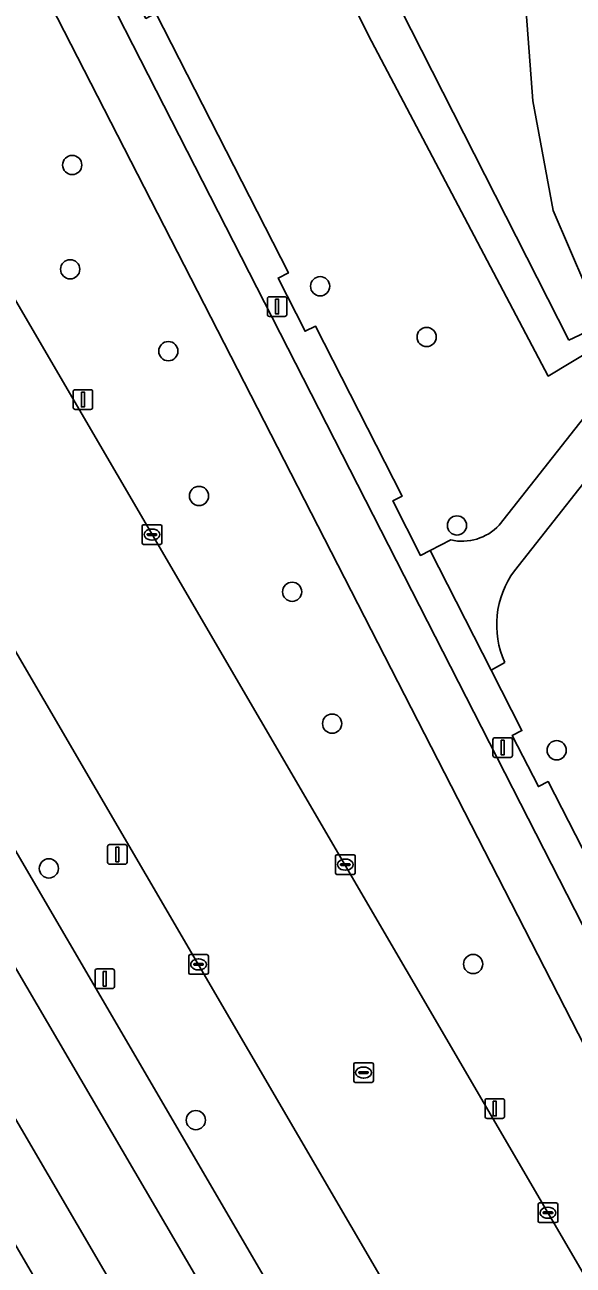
# Model space of a CAD drawing. Extents: x 159352 to 160617, y 385888 to 387323.
# Drawn here: x 159894.4 to 159922.3, y 386296.9 to 386360.1 of the extents above; entities that cross this region are included whole.
import ezdxf

# ---------------------------------------------------------------- set-up
doc = ezdxf.new("R2010")
doc.units = 0
for name, color, linetype in [('IMGEO_Berm_groen', 7, 'Continuous'), ('IMGEO_Boom', 7, 'Continuous'), ('IMGEO_Fietspad_gesloten', 7, 'Continuous'), ('IMGEO_Groenvoorziening', 7, 'Continuous'), ('IMGEO_Kolk', 7, 'Continuous'), ('IMGEO_Lichtmast', 7, 'Continuous'), ('IMGEO_Oever', 7, 'Continuous'), ('IMGEO_Rijbaan_lokaal_gesloten', 7, 'Continuous'), ('IMGEO_Rioolput', 7, 'Continuous'), ('IMGEO_Voetpad_halfverhard', 7, 'Continuous'), ('IMGEO_Voetpad_open', 7, 'Continuous'), ('IMGEO_Waterloop', 7, 'Continuous')]:
    doc.layers.add(name, color=color, linetype=linetype)

msp = doc.modelspace()

# ---------------------------------------------------------------- linework, layer by layer
at = {"layer": 'IMGEO_Berm_groen'}
for points in [[(159869.39, 386370.145), (159858.158, 386389.37), (159856.61, 386388.492), (159853.999, 386392.675), (159851.28, 386391.003), (159864.988, 386367.537), (159938.723, 386241.317), (159947.456, 386226.623), (159948.826, 386227.388), (159950.799, 386229.818)], [(159949.928, 386232.299), (159869.39, 386370.145)]]:
    msp.add_lwpolyline(points, dxfattribs=at)
for points in [[(159862.352, 386365.974), (159854.556, 386379.293), (159847.159, 386392.191), (159843.747, 386390.213), (159859.054, 386364.02), (159926.534, 386248.554), (159941.411, 386223.11), (159944.825, 386225.156), (159935.204, 386241.272), (159919.537, 386268.282)], [(159888.551, 386375.008), (159882.658, 386371.566), (159884.456, 386368.425), (159883.438, 386367.811), (159885.997, 386363.384), (159884.352, 386362.407), (159957.867, 386236.533), (159962.321, 386239.14), (159928.011, 386298.139)]]:
    msp.add_lwpolyline(points, close=True, dxfattribs=at)
at = {"layer": 'IMGEO_Boom'}
for centre in [(159896.806, 386352.925), (159896.701, 386347.618), (159909.437, 386346.753), (159914.861, 386344.171), (159901.702, 386343.45), (159903.266, 386336.081), (159916.406, 386334.579), (159908.01, 386331.203), (159910.046, 386324.492), (159921.486, 386323.136), (159895.616, 386317.123), (159917.231, 386312.255), (159903.103, 386304.313)]:
    msp.add_circle(centre, 0.489, dxfattribs=at)
at = {"layer": 'IMGEO_Fietspad_gesloten'}
for points in [[(159859.968, 386430.87), (159860.051, 386430.707), (159861.4, 386428.071), (159886.153, 386379.68), (159887.174, 386377.69), (159888.551, 386375.008), (159928.011, 386298.139), (159962.321, 386239.14), (159963.447, 386237.165), (159967.92, 386229.413)], [(159827.082, 386425.65), (159825.967, 386427.088), (159825.393, 386427.828), (159821.364, 386426.753), (159823.682, 386424.622), (159833.485, 386415.609), (159833.6, 386415.402), (159835.111, 386412.683), (159835.119, 386412.668), (159845.987, 386394.124), (159847.159, 386392.191), (159854.556, 386379.293), (159862.352, 386365.974), (159919.537, 386268.282), (159935.204, 386241.272), (159944.825, 386225.156), (159946.035, 386223.052), (159947.62, 386220.335)], [(159948.925, 386224.212), (159947.456, 386226.623), (159938.723, 386241.317), (159864.988, 386367.537), (159851.28, 386391.003), (159848.527, 386395.715), (159848.519, 386395.729), (159837.747, 386414.201), (159837.741, 386414.211), (159836.276, 386416.847)], [(159969.484, 386232.379), (159951.117, 386263.827), (159929.119, 386301.905), (159889.595, 386379.139)]]:
    msp.add_lwpolyline(points, dxfattribs=at)
at = {"layer": 'IMGEO_Groenvoorziening'}
for points in [[(159909.905, 386394.137), (159895.41, 386381.237), (159892.078, 386378.27), (159893.209, 386376.056), (159892.677, 386375.786), (159894.039, 386373.103), (159894.577, 386373.376), (159899.053, 386364.607), (159898.522, 386364.333), (159900.56, 386360.387), (159901.072, 386360.651), (159907.819, 386347.434), (159907.294, 386347.166), (159908.673, 386344.462), (159909.199, 386344.73), (159913.617, 386336.077), (159913.146, 386335.84), (159914.547, 386333.056), (159915.034, 386333.301), (159916.091, 386333.84)], [(159924.962, 386364.104), (159923.107, 386350.444), (159925.753, 386345.019), (159923.364, 386343.576), (159921.056, 386342.182), (159912.045, 386359.226), (159899.673, 386383.961), (159901.602, 386385.272), (159902.741, 386386.047)], [(159918.554, 386334.588), (159924.253, 386341.804), (159939.266, 386360.816)], [(159939.82, 386358.223), (159925.265, 386339.786), (159919.331, 386332.27)], [(159918.848, 386327.603), (159918.142, 386327.215), (159919.718, 386324.141), (159919.226, 386323.89), (159920.555, 386321.289), (159921.051, 386321.542), (159925.564, 386312.743), (159925.052, 386312.474), (159926.411, 386309.848), (159927.405, 386310.353), (159967.568, 386241.108), (159973.234, 386244.28), (159997.433, 386257.836), (159999.656, 386266.919), (160000.656, 386278.226), (159996.605, 386284.05)]]:
    msp.add_lwpolyline(points, dxfattribs=at)
msp.add_lwpolyline([(159858.278, 386308.583), (159869.124, 386288.336), (159873.288, 386281.214), (159879.815, 386271.298), (159887.302, 386260.612), (159905.576, 386277.985), (159884.135, 386314.683), (159876.401, 386327.92), (159873.998, 386325.794), (159869.966, 386321.519)], close=True, dxfattribs=at)
for centre, radius, start, end in [((159916.668, 386336.369), 2.594, 257.14744, 316.63907), ((159923.063, 386329.525), 4.633, 143.66916, 204.51353)]:
    msp.add_arc(centre, radius, start, end, dxfattribs=at)
at = {"layer": 'IMGEO_Kolk'}
for p, q in [((159900.368, 386333.691), (159900.368, 386334.543)), ((159900.443, 386334.617), (159901.295, 386334.617)), ((159901.369, 386334.543), (159901.369, 386333.691)), ((159900.627, 386334.111), (159900.627, 386334.123)), ((159901.065, 386334.074), (159900.667, 386334.074)), ((159900.67, 386334.16), (159901.068, 386334.16)), ((159900.879, 386333.837), (159900.854, 386333.837)), ((159900.856, 386334.397), (159900.881, 386334.397)), ((159901.111, 386334.123), (159901.111, 386334.111)), ((159901.295, 386333.617), (159900.443, 386333.617)), ((159910.218, 386316.891), (159910.218, 386317.743)), ((159910.293, 386317.817), (159911.145, 386317.817)), ((159910.706, 386317.597), (159910.731, 386317.597)), ((159911.219, 386317.743), (159911.219, 386316.891)), ((159911.145, 386316.817), (159910.293, 386316.817)), ((159910.477, 386317.311), (159910.477, 386317.323)), ((159910.915, 386317.274), (159910.517, 386317.274)), ((159910.52, 386317.36), (159910.918, 386317.36)), ((159910.729, 386317.037), (159910.704, 386317.037)), ((159910.961, 386317.323), (159910.961, 386317.311)), ((159902.74, 386311.808), (159902.74, 386312.66)), ((159902.815, 386312.734), (159903.667, 386312.734)), ((159903.228, 386312.514), (159903.253, 386312.514)), ((159903.741, 386312.66), (159903.741, 386311.808)), ((159903.667, 386311.734), (159902.815, 386311.734)), ((159902.999, 386312.228), (159902.999, 386312.24)), ((159903.437, 386312.191), (159903.039, 386312.191)), ((159903.042, 386312.277), (159903.44, 386312.277)), ((159903.251, 386311.954), (159903.226, 386311.954)), ((159903.483, 386312.24), (159903.483, 386312.228)), ((159920.542, 386299.17), (159920.542, 386300.022)), ((159920.617, 386300.096), (159921.469, 386300.096)), ((159921.03, 386299.876), (159921.055, 386299.876)), ((159921.543, 386300.022), (159921.543, 386299.17)), ((159921.469, 386299.096), (159920.617, 386299.096)), ((159920.801, 386299.59), (159920.801, 386299.602)), ((159921.239, 386299.553), (159920.841, 386299.553)), ((159920.844, 386299.639), (159921.242, 386299.639)), ((159921.053, 386299.316), (159921.028, 386299.316)), ((159921.285, 386299.602), (159921.285, 386299.59))]:
    msp.add_line(p, q, dxfattribs=at)
for points in [[(159900.368, 386333.691), (159900.368, 386334.543)], [(159900.443, 386334.617), (159901.295, 386334.617)], [(159901.369, 386334.543), (159901.369, 386333.691)], [(159901.295, 386333.617), (159900.443, 386333.617)], [(159910.218, 386316.891), (159910.218, 386317.743)], [(159910.293, 386317.817), (159911.145, 386317.817)], [(159911.219, 386317.743), (159911.219, 386316.891)], [(159911.145, 386316.817), (159910.293, 386316.817)], [(159902.74, 386311.808), (159902.74, 386312.66)], [(159902.815, 386312.734), (159903.667, 386312.734)], [(159903.741, 386312.66), (159903.741, 386311.808)], [(159903.667, 386311.734), (159902.815, 386311.734)], [(159920.542, 386299.17), (159920.542, 386300.022)], [(159920.617, 386300.096), (159921.469, 386300.096)], [(159921.543, 386300.022), (159921.543, 386299.17)], [(159921.469, 386299.096), (159920.617, 386299.096)]]:
    msp.add_lwpolyline(points, dxfattribs=at)
for centre, radius, start, end in [((159900.445, 386334.541), 0.0765, 91.55205, 178.44795), ((159900.445, 386334.541), 0.0765, 91.55205, 178.44795), ((159901.293, 386334.541), 0.0765, 1.55205, 88.44795), ((159901.293, 386334.541), 0.0765, 1.55205, 88.44795), ((159900.667, 386334.12), 0.0403, 85.87752, 175.75265), ((159900.664, 386334.11), 0.0366, 178.93798, 274.71019), ((159901.068, 386334.117), 0.043, 264.86636, 352.45326), ((159901.072, 386334.122), 0.0386, 1.73085, 96.63898), ((159900.445, 386333.693), 0.0765, 181.55205, 268.44795), ((159900.445, 386333.693), 0.0765, 181.55205, 268.44795), ((159901.293, 386333.693), 0.0765, 271.55205, 358.44795), ((159901.293, 386333.693), 0.0765, 271.55205, 358.44795), ((159910.295, 386317.741), 0.0765, 91.55205, 178.44795), ((159910.295, 386317.741), 0.0765, 91.55205, 178.44795), ((159911.143, 386317.741), 0.0765, 1.55205, 88.44795), ((159911.143, 386317.741), 0.0765, 1.55205, 88.44795), ((159910.295, 386316.893), 0.0765, 181.55205, 268.44795), ((159910.295, 386316.893), 0.0765, 181.55205, 268.44795), ((159910.517, 386317.32), 0.0403, 85.87752, 175.75265), ((159910.514, 386317.31), 0.0366, 178.93798, 274.71019), ((159910.918, 386317.317), 0.043, 264.86636, 352.45326), ((159910.922, 386317.322), 0.0386, 1.73085, 96.63898), ((159911.143, 386316.893), 0.0765, 271.55205, 358.44795), ((159911.143, 386316.893), 0.0765, 271.55205, 358.44795), ((159902.817, 386312.658), 0.0765, 91.55205, 178.44795), ((159902.817, 386312.658), 0.0765, 91.55205, 178.44795), ((159903.665, 386312.658), 0.0765, 1.55205, 88.44795), ((159903.665, 386312.658), 0.0765, 1.55205, 88.44795), ((159902.817, 386311.81), 0.0765, 181.55205, 268.44795), ((159902.817, 386311.81), 0.0765, 181.55205, 268.44795), ((159903.039, 386312.237), 0.0403, 85.87752, 175.75265), ((159903.036, 386312.227), 0.0366, 178.93798, 274.71019), ((159903.44, 386312.234), 0.043, 264.86636, 352.45326), ((159903.444, 386312.239), 0.0386, 1.73085, 96.63898), ((159903.665, 386311.81), 0.0765, 271.55205, 358.44795), ((159903.665, 386311.81), 0.0765, 271.55205, 358.44795), ((159920.619, 386300.02), 0.0765, 91.55205, 178.44795), ((159920.619, 386300.02), 0.0765, 91.55205, 178.44795), ((159921.467, 386300.02), 0.0765, 1.55205, 88.44795), ((159921.467, 386300.02), 0.0765, 1.55205, 88.44795), ((159920.619, 386299.172), 0.0765, 181.55205, 268.44795), ((159920.619, 386299.172), 0.0765, 181.55205, 268.44795), ((159920.841, 386299.599), 0.0403, 85.87752, 175.75265), ((159920.838, 386299.589), 0.0366, 178.93798, 274.71019), ((159921.242, 386299.596), 0.043, 264.86636, 352.45326), ((159921.246, 386299.601), 0.0386, 1.73085, 96.63898), ((159921.467, 386299.172), 0.0765, 271.55205, 358.44795), ((159921.467, 386299.172), 0.0765, 271.55205, 358.44795)]:
    msp.add_arc(centre, radius, start, end, dxfattribs=at)
for centre, major_axis, ratio, start_param, end_param in [((159900.855, 386334.117), (-0.387, 0.002), 0.722429, 4.712389, 7.853982), ((159900.88, 386334.117), (-0.39, 0.002), 0.717154, 1.570796, 4.712389), ((159910.705, 386317.317), (-0.387, 0.002), 0.722429, 4.712389, 7.853982), ((159910.73, 386317.317), (-0.39, 0.002), 0.717154, 1.570796, 4.712389), ((159903.227, 386312.234), (-0.387, 0.002), 0.722429, 4.712389, 7.853982), ((159903.252, 386312.234), (-0.39, 0.002), 0.717154, 1.570796, 4.712389), ((159921.029, 386299.596), (-0.387, 0.002), 0.722429, 4.712389, 7.853982), ((159921.054, 386299.596), (-0.39, 0.002), 0.717154, 1.570796, 4.712389)]:
    msp.add_ellipse(centre, major_axis=major_axis, ratio=ratio, start_param=start_param, end_param=end_param, dxfattribs=at)
at = {"layer": 'IMGEO_Lichtmast'}
for p, q in [((159906.75, 386345.317), (159906.75, 386346.117)), ((159906.75, 386346.117), (159906.75, 386345.317)), ((159906.85, 386346.217), (159907.64, 386346.217)), ((159907.64, 386346.217), (159906.85, 386346.217)), ((159907.74, 386346.117), (159907.74, 386345.317)), ((159907.74, 386345.317), (159907.74, 386346.117)), ((159907.64, 386345.217), (159906.85, 386345.217)), ((159906.85, 386345.217), (159907.64, 386345.217)), ((159896.954, 386341.489), (159897.744, 386341.489)), ((159897.744, 386341.489), (159896.954, 386341.489)), ((159896.854, 386340.589), (159896.854, 386341.389)), ((159896.854, 386341.389), (159896.854, 386340.589)), ((159897.844, 386341.389), (159897.844, 386340.589)), ((159897.844, 386340.589), (159897.844, 386341.389)), ((159897.744, 386340.489), (159896.954, 386340.489)), ((159896.954, 386340.489), (159897.744, 386340.489)), ((159918.341, 386323.774), (159919.131, 386323.774)), ((159919.131, 386323.774), (159918.341, 386323.774)), ((159918.241, 386322.874), (159918.241, 386323.674)), ((159918.241, 386323.674), (159918.241, 386322.874)), ((159919.231, 386323.674), (159919.231, 386322.874)), ((159919.231, 386322.874), (159919.231, 386323.674)), ((159919.131, 386322.774), (159918.341, 386322.774)), ((159918.341, 386322.774), (159919.131, 386322.774)), ((159898.61, 386317.436), (159898.61, 386318.236)), ((159898.61, 386318.236), (159898.61, 386317.436)), ((159898.71, 386318.336), (159899.5, 386318.336)), ((159899.5, 386318.336), (159898.71, 386318.336)), ((159899.6, 386318.236), (159899.6, 386317.436)), ((159899.6, 386317.436), (159899.6, 386318.236)), ((159899.5, 386317.336), (159898.71, 386317.336)), ((159898.71, 386317.336), (159899.5, 386317.336)), ((159897.968, 386311.107), (159897.968, 386311.907)), ((159897.968, 386311.907), (159897.968, 386311.107)), ((159898.068, 386312.007), (159898.858, 386312.007)), ((159898.858, 386312.007), (159898.068, 386312.007)), ((159898.958, 386311.907), (159898.958, 386311.107)), ((159898.958, 386311.107), (159898.958, 386311.907)), ((159898.858, 386311.007), (159898.068, 386311.007)), ((159898.068, 386311.007), (159898.858, 386311.007)), ((159917.839, 386304.5), (159917.839, 386305.3)), ((159917.839, 386305.3), (159917.839, 386304.5)), ((159917.939, 386305.4), (159918.729, 386305.4)), ((159918.729, 386305.4), (159917.939, 386305.4)), ((159918.829, 386305.3), (159918.829, 386304.5)), ((159918.829, 386304.5), (159918.829, 386305.3)), ((159918.729, 386304.4), (159917.939, 386304.4)), ((159917.939, 386304.4), (159918.729, 386304.4))]:
    msp.add_line(p, q, dxfattribs=at)
for points in [[(159907.17, 386346.092), (159907.32, 386346.092), (159907.32, 386345.342), (159907.17, 386345.342), (159907.17, 386346.092)], [(159897.274, 386341.364), (159897.424, 386341.364), (159897.424, 386340.614), (159897.274, 386340.614), (159897.274, 386341.364)], [(159918.661, 386323.649), (159918.811, 386323.649), (159918.811, 386322.899), (159918.661, 386322.899), (159918.661, 386323.649)], [(159899.03, 386318.211), (159899.18, 386318.211), (159899.18, 386317.461), (159899.03, 386317.461), (159899.03, 386318.211)], [(159898.388, 386311.882), (159898.538, 386311.882), (159898.538, 386311.132), (159898.388, 386311.132), (159898.388, 386311.882)], [(159918.259, 386305.275), (159918.409, 386305.275), (159918.409, 386304.525), (159918.259, 386304.525), (159918.259, 386305.275)]]:
    msp.add_lwpolyline(points, dxfattribs=at)
for centre, start, end in [((159906.85, 386346.117), 90, 180), ((159906.85, 386346.117), 90, 180), ((159907.64, 386346.117), 0, 90), ((159907.64, 386346.117), 360, 90), ((159906.85, 386345.317), 180, 270), ((159906.85, 386345.317), 180, 270), ((159907.64, 386345.317), 270, 0), ((159907.64, 386345.317), 270, 0), ((159896.954, 386341.389), 90, 180), ((159896.954, 386341.389), 90, 180), ((159897.744, 386341.389), 0, 90), ((159897.744, 386341.389), 360, 90), ((159896.954, 386340.589), 180, 270), ((159896.954, 386340.589), 180, 270), ((159897.744, 386340.589), 270, 0), ((159897.744, 386340.589), 270, 0), ((159918.341, 386323.674), 90, 180), ((159918.341, 386323.674), 90, 180), ((159919.131, 386323.674), 0, 90), ((159919.131, 386323.674), 360, 90), ((159918.341, 386322.874), 180, 270), ((159918.341, 386322.874), 180, 270), ((159919.131, 386322.874), 270, 0), ((159919.131, 386322.874), 270, 0), ((159898.71, 386318.236), 90, 180), ((159898.71, 386318.236), 90, 180), ((159899.5, 386318.236), 0, 90), ((159899.5, 386318.236), 360, 90), ((159898.71, 386317.436), 180, 270), ((159898.71, 386317.436), 180, 270), ((159899.5, 386317.436), 270, 0), ((159899.5, 386317.436), 270, 0), ((159898.068, 386311.907), 90, 180), ((159898.068, 386311.907), 90, 180), ((159898.858, 386311.907), 0, 90), ((159898.858, 386311.907), 360, 90), ((159898.068, 386311.107), 180, 270), ((159898.068, 386311.107), 180, 270), ((159898.858, 386311.107), 270, 0), ((159898.858, 386311.107), 270, 0), ((159917.939, 386305.3), 90, 180), ((159917.939, 386305.3), 90, 180), ((159918.729, 386305.3), 0, 90), ((159918.729, 386305.3), 360, 90), ((159917.939, 386304.5), 180, 270), ((159917.939, 386304.5), 180, 270), ((159918.729, 386304.5), 270, 0), ((159918.729, 386304.5), 270, 0)]:
    msp.add_arc(centre, 0.1, start, end, dxfattribs=at)
at = {"layer": 'IMGEO_Oever'}
msp.add_lwpolyline([(159902.741, 386386.047), (159901.602, 386385.272), (159899.673, 386383.961), (159912.045, 386359.226), (159921.056, 386342.182), (159923.364, 386343.576), (159925.753, 386345.019), (159923.107, 386350.444), (159924.962, 386364.104)], dxfattribs=at)
msp.add_lwpolyline([(159922.111, 386344.013), (159902.281, 386382.991), (159903.388, 386383.928), (159906.451, 386381.8), (159908.579, 386378.906), (159909.26, 386374.651), (159910.451, 386372.183), (159912.154, 386370.14), (159914.196, 386367.502), (159918.026, 386365.545), (159919.728, 386363.46), (159920.281, 386356.183), (159921.303, 386350.609), (159923.813, 386344.8)], close=True, dxfattribs=at)
at = {"layer": 'IMGEO_Rijbaan_lokaal_gesloten'}
for points in [[(159953.85, 386237.118), (159955.003, 386235.027), (159957.867, 386236.533), (159884.352, 386362.407), (159877.142, 386374.74), (159875.1, 386378.233), (159860.078, 386403.938), (159849.792, 386421.291)], [(159846.122, 386417.292), (159845.536, 386418.293), (159845.388, 386418.549), (159842.047, 386416.688), (159848.906, 386405.159), (159858.158, 386389.37), (159869.39, 386370.145), (159949.928, 386232.299), (159952.731, 386233.717), (159951.546, 386235.762)]]:
    msp.add_lwpolyline(points, dxfattribs=at)
at = {"layer": 'IMGEO_Rioolput'}
for p, q in [((159911.146, 386306.306), (159911.146, 386307.158)), ((159911.221, 386307.232), (159912.073, 386307.232)), ((159911.405, 386306.726), (159911.405, 386306.738)), ((159911.843, 386306.689), (159911.445, 386306.689)), ((159911.448, 386306.775), (159911.846, 386306.775)), ((159911.634, 386307.012), (159911.659, 386307.012)), ((159911.889, 386306.738), (159911.889, 386306.726)), ((159912.147, 386307.158), (159912.147, 386306.306)), ((159912.073, 386306.232), (159911.221, 386306.232)), ((159911.657, 386306.452), (159911.632, 386306.452))]:
    msp.add_line(p, q, dxfattribs=at)
for points in [[(159911.146, 386306.306), (159911.146, 386307.158)], [(159911.221, 386307.232), (159912.073, 386307.232)], [(159912.147, 386307.158), (159912.147, 386306.306)], [(159912.073, 386306.232), (159911.221, 386306.232)]]:
    msp.add_lwpolyline(points, dxfattribs=at)
for centre, radius, start, end in [((159911.223, 386307.156), 0.0765, 91.55205, 178.44795), ((159911.223, 386307.156), 0.0765, 91.55205, 178.44795), ((159911.445, 386306.735), 0.0403, 85.87752, 175.75265), ((159911.442, 386306.725), 0.0366, 178.93798, 274.71019), ((159911.846, 386306.732), 0.043, 264.86636, 352.45326), ((159911.85, 386306.737), 0.0386, 1.73085, 96.63898), ((159912.071, 386307.156), 0.0765, 1.55205, 88.44795), ((159912.071, 386307.156), 0.0765, 1.55205, 88.44795), ((159911.223, 386306.308), 0.0765, 181.55205, 268.44795), ((159911.223, 386306.308), 0.0765, 181.55205, 268.44795), ((159912.071, 386306.308), 0.0765, 271.55205, 358.44795), ((159912.071, 386306.308), 0.0765, 271.55205, 358.44795)]:
    msp.add_arc(centre, radius, start, end, dxfattribs=at)
for centre, major_axis, ratio, start_param, end_param in [((159911.633, 386306.732), (-0.387, 0.002), 0.722429, 4.712389, 7.853982), ((159911.658, 386306.732), (-0.39, 0.002), 0.717154, 1.570796, 4.712389)]:
    msp.add_ellipse(centre, major_axis=major_axis, ratio=ratio, start_param=start_param, end_param=end_param, dxfattribs=at)
at = {"layer": 'IMGEO_Voetpad_halfverhard'}
for points in [[(159939.266, 386360.816), (159924.253, 386341.804), (159918.554, 386334.588)], [(159919.331, 386332.27), (159925.265, 386339.786), (159939.82, 386358.223)], [(159916.091, 386333.84), (159915.034, 386333.301), (159918.142, 386327.215), (159918.848, 386327.603)]]:
    msp.add_lwpolyline(points, dxfattribs=at)
for centre, radius, start, end in [((159916.668, 386336.369), 2.594, 257.14744, 316.63907), ((159923.063, 386329.525), 4.633, 143.66916, 204.51353)]:
    msp.add_arc(centre, radius, start, end, dxfattribs=at)
at = {"layer": 'IMGEO_Voetpad_open'}
for points in [[(159857.138, 386442.747), (159857.571, 386441.898), (159865.341, 386426.534), (159889.595, 386379.139), (159929.119, 386301.905), (159951.117, 386263.827), (159969.484, 386232.379)], [(159841.127, 386388.646), (159856.271, 386362.37), (159874.751, 386330.744), (159874.991, 386330.333), (159876.401, 386327.92), (159884.135, 386314.683), (159905.576, 386277.985), (159906.737, 386276.003), (159921.946, 386250), (159936.607, 386224.933), (159938.27, 386222.092), (159940.805, 386217.763), (159942.338, 386214.986), (159945.164, 386216.782), (159942.634, 386221.049), (159946.035, 386223.052), (159944.825, 386225.156), (159941.411, 386223.11), (159926.534, 386248.554), (159859.054, 386364.02), (159843.747, 386390.213)], [(159967.568, 386241.108), (159927.405, 386310.353), (159926.411, 386309.848), (159925.052, 386312.474), (159925.564, 386312.743), (159921.051, 386321.542), (159920.555, 386321.289), (159919.226, 386323.89), (159919.718, 386324.141), (159918.142, 386327.215), (159915.034, 386333.301), (159914.547, 386333.056), (159913.146, 386335.84), (159913.617, 386336.077), (159909.199, 386344.73), (159908.673, 386344.462), (159907.294, 386347.166), (159907.819, 386347.434), (159901.072, 386360.651), (159900.56, 386360.387), (159898.522, 386364.333), (159899.053, 386364.607), (159894.577, 386373.376), (159894.039, 386373.103)]]:
    msp.add_lwpolyline(points, dxfattribs=at)
at = {"layer": 'IMGEO_Waterloop'}
msp.add_lwpolyline([(159922.111, 386344.013), (159923.813, 386344.8), (159921.303, 386350.609), (159920.281, 386356.183), (159919.728, 386363.46), (159918.026, 386365.545), (159914.196, 386367.502), (159912.154, 386370.14), (159910.451, 386372.183), (159909.26, 386374.651), (159908.579, 386378.906), (159906.451, 386381.8), (159903.388, 386383.928), (159902.281, 386382.991)], close=True, dxfattribs=at)

doc.saveas('drawing.dxf')
